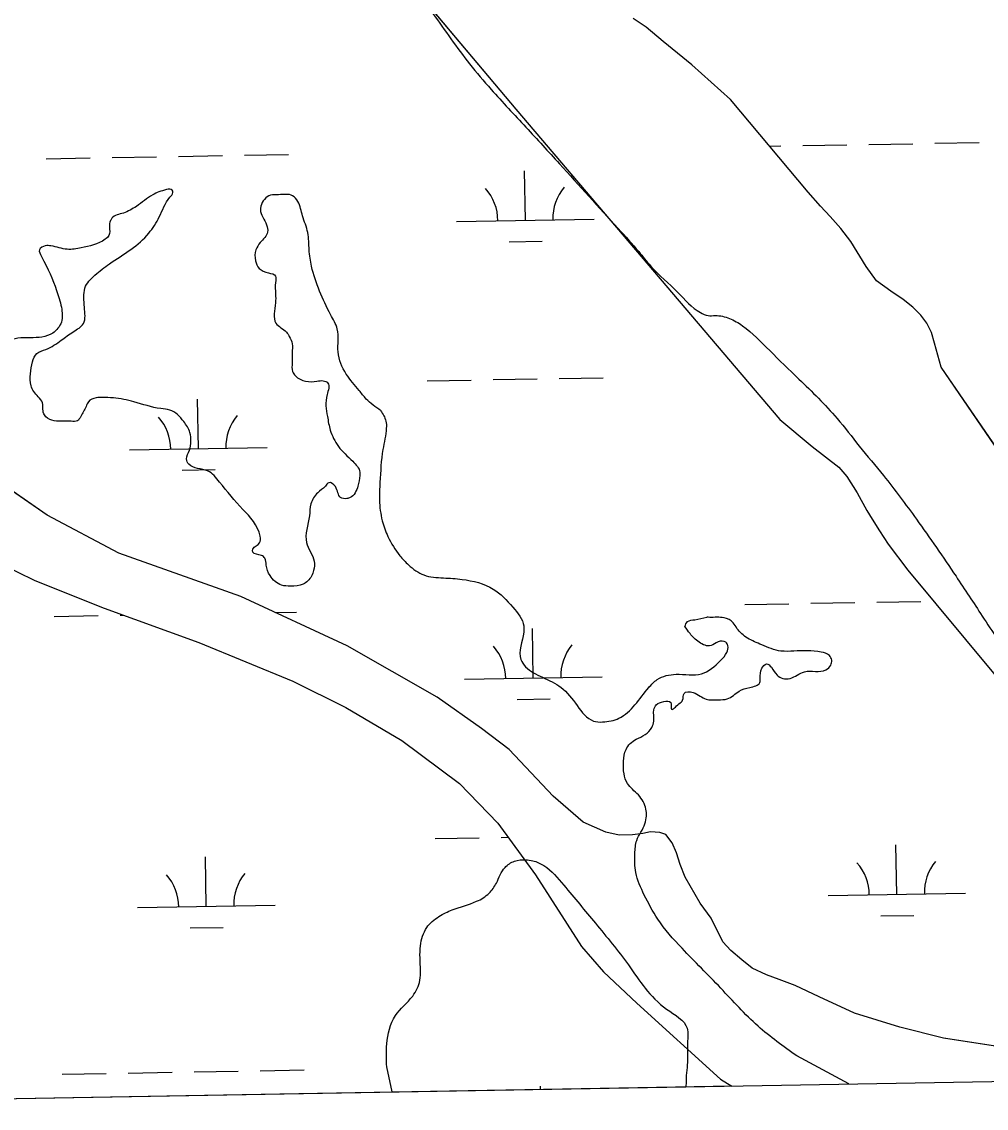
# Model space of a CAD drawing. Extents: x 3892998 to 3931244, y 278583 to 304547.
# Drawn here: x 3921542 to 3922243, y 284428 to 285218 of the extents above; entities that cross this region are included whole.
import ezdxf

# ---------------------------------------------------------------- set-up
doc = ezdxf.new("R2010")
doc.units = 0
for name, color, linetype in [('V-GRID-FRAM', 7, 'Continuous'), ('V-RIVR-EDGE', 7, 'Continuous'), ('V-TOPO-SHOR', 7, 'Continuous'), ('V-WETL-SWMP', 7, 'Continuous')]:
    doc.layers.add(name, color=color, linetype=linetype)

msp = doc.modelspace()

# ---------------------------------------------------------------- linework, layer by layer
at = {"layer": 'V-GRID-FRAM'}
msp.add_lwpolyline([(3896958.37, 302195.16), (3928823.64, 302746.74), (3929146.26, 284567.1), (3897265.12, 284015.24), (3896958.37, 302195.16)], dxfattribs=at)
at = {"layer": 'V-RIVR-EDGE'}
for p, q in [((3922142.93, 284446.19), (3922105.03, 284466.48)), ((3921811.13, 284440.46), (3921807.04, 284458.51))]:
    msp.add_line(p, q, dxfattribs=at)
for points in [[(3921802.65, 284935.43), (3921792.22, 284943.81), (3921787.02, 284950.08), (3921777.65, 284961.94), (3921771.77, 284977.97), (3921771.12, 284994.68), (3921766.27, 285005.14), (3921758.3, 285022.21), (3921752.43, 285040.33), (3921750.72, 285052.17), (3921749.71, 285064.7), (3921745.91, 285076.9), (3921742.45, 285087.35), (3921738.63, 285091.53), (3921728.54, 285092.25), (3921722.62, 285091.92), (3921715.64, 285083.93), (3921715.29, 285081.5), (3921719.78, 285070.35), (3921720.47, 285065.12), (3921715.23, 285057.48), (3921712.08, 285052.26), (3921711.71, 285044.26), (3921714.48, 285038.68), (3921721.09, 285035.53), (3921726.31, 285033.08), (3921726.29, 285028.56), (3921726.27, 285020.2), (3921726.26, 285013.59), (3921726.57, 284998.97), (3921734.21, 284992.34), (3921736.29, 284989.2), (3921738.37, 284983.97), (3921738.35, 284977.36), (3921738.33, 284970.05), (3921738.67, 284963.78), (3921740.75, 284960.64), (3921748.05, 284956.79), (3921756.4, 284956.77), (3921760.93, 284957.11), (3921764.4, 284955.36), (3921763.69, 284947.01), (3921764, 284931), (3921766.06, 284921.24), (3921771.95, 284909.39), (3921782.37, 284898.58), (3921787.57, 284890.56), (3921787.56, 284888.12), (3921786.15, 284880.47), (3921780.56, 284872.13), (3921778.12, 284871.44), (3921773.6, 284872.14), (3921769.79, 284880.16), (3921764.92, 284882.96), (3921762.48, 284880.52), (3921756.9, 284875.66), (3921752, 284867.67), (3921750.94, 284858.97), (3921748.8, 284839.48), (3921754.34, 284825.89), (3921753.97, 284819.28), (3921749.78, 284811.63), (3921746.29, 284809.2), (3921737.24, 284807.83), (3921730.62, 284808.55), (3921722.29, 284815.53), (3921719.52, 284823.19), (3921718.49, 284828.07), (3921716.06, 284830.16), (3921709.8, 284832.62), (3921709.8, 284834.71), (3921714.69, 284839.22), (3921715.05, 284844.09), (3921702.56, 284863.62), (3921685.56, 284883.5), (3921676.87, 284891.53), (3921663.31, 284896.43), (3921661.58, 284900.27), (3921663.68, 284906.53), (3921664.74, 284913.14), (3921664.06, 284919.41), (3921659.56, 284927.42), (3921649.48, 284935.8), (3921642.87, 284936.86), (3921623.39, 284941.79), (3921608.43, 284944.61), (3921600.42, 284944.98), (3921595.9, 284944.64), (3921590.32, 284941.87), (3921588.57, 284938.39), (3921584.72, 284931.09), (3921582.28, 284927.96), (3921577.75, 284927.63), (3921563.83, 284928.36), (3921558.27, 284932.2), (3921557.24, 284936.38), (3921556.9, 284940.91), (3921553.78, 284945.44), (3921548.58, 284953.46), (3921548.25, 284962.16), (3921549.66, 284970.86), (3921552.81, 284976.77), (3921559.43, 284979.89), (3921570.59, 284986.47), (3921579.31, 284992.72), (3921586.63, 284998.62), (3921587.36, 285010.45), (3921587.03, 285017.76), (3921587.74, 285024.37), (3921595.07, 285033.76), (3921605.54, 285042.08), (3921621.23, 285052.49), (3921634.14, 285064.29), (3921641.82, 285076.11), (3921649.52, 285090.36), (3921651.61, 285093.84), (3921651.27, 285095.58), (3921647.09, 285095.94), (3921636.99, 285092.13), (3921625.13, 285083.81), (3921615.72, 285078.96), (3921607.36, 285075.15), (3921606.31, 285073.41), (3921605.6, 285068.89), (3921605.24, 285062.62), (3921602.45, 285059.85), (3921585.03, 285053.62), (3921574.93, 285052.6), (3921563.1, 285055.07), (3921558.92, 285055.08), (3921554.74, 285052.3), (3921556.12, 285047.43), (3921567.2, 285022.69), (3921570.65, 285010.49), (3921570.62, 284999.7), (3921564.34, 284991.71), (3921547.97, 284988.27), (3921538.91, 284987.94), (3921531.25, 284986.57), (3921521.5, 284984.86), (3921513.49, 284981.05), (3921498.85, 284973.08), (3921489.79, 284970.31), (3921477.94, 284965.47), (3921468.55, 284966.54), (3921464.36, 284964.81), (3921462.94, 284952.97), (3921457.34, 284940.8), (3921449.33, 284936.65), (3921440.62, 284935.28), (3921432.62, 284936.69), (3921420.79, 284941.24), (3921402.72, 284951.38), (3921358.22, 284976.21), (3921272.73, 285032.46), (3921224.78, 285070.53), (3921186.59, 285108.56), (3921144.24, 285160.19), (3921105.75, 285217.02), (3921073.49, 285266.19), (3921043.31, 285306.64), (3920997.86, 285366.97), (3920946.17, 285440.2), (3920918.07, 285479.96), (3920883.04, 285531.91), (3920871.6, 285549), (3920860.49, 285563.3), (3920848.33, 285570.29), (3920836.87, 285581.46), (3920820.9, 285601.68), (3920798.34, 285628.2), (3920777.17, 285651.57), (3920756.66, 285664.85), (3920741.02, 285672.2), (3920722.94, 285684.43), (3920695.13, 285697.72), (3920677.75, 285706.47), (3920670.11, 285714.15), (3920662.82, 285722.52), (3920654.83, 285731.59)], [(3922355.19, 285179.11), (3922366.5, 285188.84), (3922379.77, 285204.47), (3922382.56, 285206.9), (3922388.48, 285207.59), (3922400.65, 285203.03), (3922408.3, 285198.14), (3922417.7, 285198.46), (3922427.1, 285201.57), (3922449.4, 285208.83), (3922474.14, 285217.47), (3922510.72, 285232), (3922534.42, 285242.73), (3922560.56, 285256.94), (3922573.82, 285266.65), (3922579.05, 285273.25), (3922581.85, 285277.77), (3922581.86, 285282.3), (3922577.69, 285285.79), (3922561.68, 285286.87), (3922558.21, 285289.32), (3922557.87, 285293.84), (3922561.72, 285300.8), (3922568.01, 285311.57), (3922569.08, 285321.66), (3922571.2, 285333.15), (3922576.79, 285341.84), (3922590.4, 285355.03), (3922598.78, 285365.1), (3922604.02, 285372.75), (3922612.06, 285389.44), (3922622.2, 285404.73), (3922630.25, 285423.51), (3922634.82, 285442.29), (3922634.83, 285447.17), (3922634.5, 285452.04), (3922637.31, 285464.57), (3922638.04, 285476.4), (3922638.75, 285482.66), (3922638.77, 285490.67), (3922636.35, 285499.38), (3922625.93, 285504.97), (3922614.44, 285505), (3922607.47, 285501.54), (3922601.52, 285490.07), (3922594.87, 285474.07), (3922592.08, 285473.73), (3922587.21, 285475.83), (3922584.44, 285481.06), (3922582.37, 285486.63), (3922574.73, 285493.96), (3922568.82, 285497.81), (3922559.78, 285504.09), (3922549.35, 285509.34), (3922545.53, 285513.53), (3922544.5, 285518.75), (3922544.52, 285523.97), (3922542.44, 285529.55), (3922536.54, 285536.18), (3922532.02, 285538.28), (3922525.75, 285538.29), (3922518.79, 285536.57), (3922516, 285533.44), (3922510.77, 285532.76), (3922503.81, 285533.12), (3922502.77, 285535.56), (3922501.41, 285548.45), (3922498.98, 285552.28), (3922494.12, 285554.38), (3922489.24, 285554.39), (3922479.84, 285552.68), (3922474.27, 285552.69), (3922468.71, 285554.79), (3922454.1, 285561.44), (3922440.2, 285569.48), (3922432.54, 285571.24), (3922420.71, 285571.27), (3922410.61, 285568.51), (3922399.78, 285556.01), (3922383.36, 285530.29), (3922377.07, 285522.3), (3922365.92, 285515.02), (3922356.52, 285514.34), (3922349.21, 285515.41), (3922338.78, 285522.04), (3922336.35, 285522.05), (3922331.82, 285521.71), (3922326.24, 285515.81), (3922321.35, 285511.3), (3922315.08, 285508.18), (3922294.88, 285506.84), (3922287.91, 285500.94), (3922284.43, 285501.29), (3922274.34, 285505.84), (3922271.91, 285508.63), (3922271.58, 285512.81), (3922277.18, 285527.42), (3922282.07, 285532.28), (3922289.74, 285537.83), (3922295.32, 285543.39), (3922297.43, 285549.3), (3922296.04, 285551.04), (3922291.51, 285551.4), (3922280.7, 285542.03), (3922273.04, 285541.35), (3922258.09, 285547.31), (3922252.18, 285551.85), (3922246.61, 285553.6), (3922240.7, 285553.27), (3922229.54, 285548.07), (3922226.41, 285547.04), (3922215.62, 285549.15), (3922211.44, 285548.82), (3922204.82, 285546.4), (3922192.63, 285540.86), (3922177.3, 285535.67), (3922166.15, 285533.26), (3922150.13, 285529.13), (3922135.51, 285528.81), (3922124.01, 285525.71), (3922115.3, 285519.81), (3922111.46, 285518.43), (3922105.19, 285517.4), (3922099.98, 285521.94), (3922090.58, 285519.18), (3922090.23, 285518.13), (3922094.03, 285506.99), (3922101.63, 285483.64), (3922103.67, 285463.1), (3922101.87, 285440.83), (3922098.35, 285425.52), (3922097.29, 285419.6), (3922097.63, 285414.73), (3922103.54, 285412.28), (3922100.39, 285404.98), (3922098.63, 285396.97), (3922097.21, 285384.79), (3922095.11, 285379.23), (3922090.93, 285377.85), (3922087.45, 285381.34), (3922081.19, 285380.66), (3922075.27, 285382.41), (3922071.8, 285386.25), (3922070.77, 285390.78), (3922081.25, 285405.37), (3922086.14, 285413.02), (3922088.95, 285423.11), (3922087.58, 285432.16), (3922079.93, 285438.1), (3922074.73, 285443.68), (3922074.39, 285447.51), (3922071.62, 285452.74), (3922070.93, 285457.96), (3922070.95, 285463.53), (3922072.7, 285470.49), (3922074.81, 285476.4), (3922071.69, 285481.28), (3922056.76, 285498.72), (3922051.2, 285501.52), (3922045.98, 285501.88), (3922028.57, 285500.19), (3922023, 285502.29), (3922019.18, 285505.78), (3922017.13, 285518.66), (3922017.83, 285519.71), (3922026.88, 285522.82), (3922030.03, 285528.73), (3922033.89, 285540.9), (3922032.53, 285554.13), (3922032.89, 285560.05), (3922034.3, 285564.57), (3922042.32, 285571.86), (3922048.25, 285577.42), (3922068.46, 285581.89), (3922082.74, 285585.34), (3922105.74, 285596.07), (3922153.13, 285618.58)], [(3921786.43, 285308.3), (3921789.96, 285296.09), (3921794.11, 285282.5), (3921806.6, 285266.11), (3921840.61, 285223.91), (3921867.32, 285187.29), (3921882.94, 285168.8), (3921908.28, 285141.24), (3921932.58, 285114.73), (3921975.28, 285067.63), (3921990.21, 285050.88), (3921998.89, 285040.42), (3922018.68, 285021.22), (3922035.01, 285006.56), (3922040.57, 285004.46), (3922045.79, 285004.44), (3922056.23, 285002.33), (3922065.62, 284997.09), (3922085.41, 284978.94), (3922106.6, 284958.34), (3922134.37, 284929.73), (3922150.34, 284909.5)], [(3921802.65, 284935.43), (3921806.46, 284927.76), (3921806.79, 284922.54), (3921804.32, 284907.23), (3921802.17, 284883.21), (3921801.79, 284870.33), (3921803.84, 284855.36), (3921807.99, 284843.86), (3921816.66, 284829.92), (3921822.91, 284823.29), (3921834.03, 284815.95), (3921848.3, 284813.82), (3921861.87, 284812.75), (3921884.48, 284805.73), (3921898.72, 284792.47), (3921906.69, 284778.87), (3921906.68, 284774.34), (3921904.54, 284754.51), (3921908.01, 284749.28), (3921920.17, 284741.59), (3921933.73, 284734.25), (3921945.53, 284720.99), (3921957.34, 284709.82), (3921963.95, 284709.11), (3921975.8, 284711.86), (3921997.43, 284734.09), (3922003.71, 284739.99), (3922017.3, 284743.79), (3922035.75, 284744.09), (3922049.7, 284753.8), (3922054.24, 284759.71), (3922054.95, 284764.58), (3922053.56, 284767.02), (3922047.99, 284767.38), (3922042.76, 284764.61), (3922034.07, 284767.07), (3922027.47, 284773.35), (3922023.65, 284778.58)], [(3922150.34, 284909.5), (3922168.04, 284888.22), (3922191.98, 284856.49), (3922220.77, 284814.99), (3922239.84, 284786.05), (3922262.39, 284752.58), (3922296.73, 284703.06), (3922321.69, 284661.93), (3922351.86, 284615.9), (3922386.55, 284569.87), (3922405.28, 284541.28), (3922417.07, 284522.8), (3922422.26, 284509.9), (3922424.32, 284496.67), (3922423.25, 284487.62), (3922421.14, 284479.27), (3922414.82, 284458.4), (3922410.16, 284450.8)], [(3922105.03, 284466.48), (3922076.89, 284488.13), (3922049.81, 284515.7), (3922021.68, 284544.66), (3922003.98, 284565.94), (3921994.28, 284583.37), (3921988.05, 284599.74), (3921987.39, 284613.67), (3921988.81, 284623.07), (3921994.75, 284635.23), (3921995.81, 284640.8), (3921995.48, 284645.68), (3921989.93, 284656.13), (3921981.95, 284664.51), (3921979.53, 284671.47), (3921979.2, 284680.53), (3921980.96, 284689.22), (3921988.29, 284696.52), (3921994.91, 284699.98), (3921999.8, 284705.19), (3922001.2, 284709.71), (3922001.22, 284718.07), (3922002.97, 284721.54), (3922008.55, 284723.97), (3922013.42, 284723.26), (3922014.1, 284718.38), (3922019.34, 284722.2), (3922022.13, 284724.98), (3922023.18, 284729.85), (3922029.8, 284730.53), (3922039.19, 284725.63), (3922047.89, 284725.26), (3922054.5, 284725.94), (3922063.22, 284731.49), (3922070.88, 284734.26), (3922078.2, 284737.72), (3922078.56, 284740.85), (3922079.62, 284748.16), (3922083.11, 284751.28), (3922086.59, 284748.84), (3922090.75, 284743.26), (3922094.92, 284740.81), (3922100.14, 284740.8), (3922110.6, 284745.64), (3922126.26, 284747), (3922129.75, 284750.47), (3922130.46, 284753.95), (3922128.73, 284757.44), (3922122.82, 284759.89), (3922102.98, 284760.63), (3922093.58, 284760.65), (3922079.66, 284765.21), (3922069.23, 284770.11), (3922061.59, 284777.09), (3922058.82, 284781.28), (3922052.21, 284784.78), (3922041.77, 284785.15), (3922039.68, 284785.24)], [(3922023.65, 284778.58), (3922025.75, 284782.06), (3922030.97, 284783.44), (3922039.68, 284785.24)], [(3921807.04, 284458.51), (3921807.08, 284475.22), (3921813.4, 284495.75), (3921825.96, 284509.99), (3921831.21, 284521.46), (3921831.58, 284528.77), (3921831.62, 284546.52), (3921836.18, 284559.74), (3921844.9, 284567.72), (3921854.66, 284572.57), (3921872.43, 284578.8), (3921881.49, 284584.69), (3921886.73, 284591.99), (3921893.03, 284603.46), (3921900, 284607.97), (3921908.01, 284608.99), (3921913.23, 284608.28), (3921921.23, 284604.78), (3921935.81, 284590.47), (3921958.72, 284562.92), (3921982.66, 284532.57), (3922010.43, 284500.48), (3922025.37, 284486.52), (3922025.69, 284476.07), (3922025.65, 284461.8), (3922024.94, 284454.15), (3922024.57, 284446.14), (3922024.54, 284444.14)]]:
    msp.add_spline(points, degree=3, dxfattribs=at)
at = {"layer": 'V-TOPO-SHOR'}
for points in [[(3921515.41, 285575.08), (3921664.14, 285439.97), (3921739.44, 285348.64), (3921751.84, 285334.06), (3921760.02, 285321.92), (3921900.8, 285154.46), (3922092.72, 284928.99), (3922116.16, 284909.36), (3922135.56, 284894.25), (3922141.48, 284887.47), (3922148.88, 284875.56), (3922156.04, 284862.87), (3922159.88, 284856.53), (3922165.09, 284847.92), (3922171.37, 284838.3), (3922185.72, 284819.39), (3922248.04, 284744.7), (3922362.2, 284606.85), (3922449.77, 284474.55), (3922461.44, 284451.38)], [(3922261.89, 284891.2), (3922210.06, 284967.01), (3922205.08, 284984.37), (3922203.02, 284992.03), (3922199.69, 284998.88), (3922195.1, 285004.65), (3922189.49, 285010.65), (3922182.34, 285016.07), (3922173.37, 285022.21), (3922163.06, 285029.59), (3922155.48, 285040.15), (3922144.29, 285058.33), (3922137.01, 285067.61), (3922129.24, 285076.37), (3922122.28, 285083.87), (3922113.42, 285094.13), (3922056.98, 285161.53), (3922028.8, 285186.6), (3922007.85, 285203.67), (3921995.63, 285214.08), (3921986.15, 285220.2)], [(3921973.71, 284627.47), (3921966.42, 284629.03), (3921949.87, 284636.23), (3921928.01, 284655.14), (3921896.06, 284689.22), (3921875.88, 284704.31), (3921843.79, 284727.27), (3921778.36, 284764.35), (3921701.08, 284800.24), (3921612.3, 284831.87), (3921560.39, 284859.32), (3921518, 284888.65)], [(3921525.43, 284824.46), (3921551.38, 284811.94), (3921601.81, 284791.76), (3921670.46, 284766.79), (3921738.96, 284738.73), (3921777.25, 284719.67), (3921818.03, 284695.55), (3921860.07, 284664.52), (3921887.87, 284635.57), (3921915.2, 284598.1), (3921948.69, 284545.89), (3921964.52, 284527.62), (3921988.76, 284504.73), (3922049.68, 284449.6), (3922057.87, 284444.4)], [(3922272.98, 284470.04), (3922211.61, 284479.32), (3922180.04, 284487.35), (3922147.09, 284497.6), (3922121.34, 284509.4), (3922103.98, 284517.6), (3922092.19, 284522.11), (3922083.02, 284525.41), (3922072.76, 284530.24), (3922065.06, 284536.18), (3922057.06, 284543.15), (3922051.41, 284549.42), (3922042.81, 284566.46), (3922034.92, 284577.57), (3922023.93, 284596.34), (3922020.25, 284605.53), (3922017.64, 284613.97), (3922014.54, 284621.37), (3922009.93, 284627.42), (3922005.48, 284628.82), (3921998.74, 284629.37), (3921993.09, 284628.14), (3921985.63, 284627.1), (3921976.32, 284626.79), (3921973.71, 284627.47)]]:
    msp.add_lwpolyline(points, dxfattribs=at)
at = {"layer": 'V-WETL-SWMP'}
for p, q in [((3921760.02, 285321.93), (3921900.8, 285154.46)), ((3921995.64, 285214.08), (3921986.15, 285220.2)), ((3922007.85, 285203.67), (3921995.64, 285214.08)), ((3922028.8, 285186.6), (3922007.85, 285203.67)), ((3922056.98, 285161.53), (3922028.8, 285186.6)), ((3922113.42, 285094.13), (3922056.98, 285161.53)), ((3921900.8, 285154.46), (3922092.72, 284928.99)), ((3922109.5, 285127.97), (3922141.5, 285128.52)), ((3922157.5, 285128.8), (3922189.49, 285129.35)), ((3922205.49, 285129.63), (3922237.48, 285130.19)), ((3921655.66, 285120.11), (3921687.66, 285120.67)), ((3921703.66, 285120.94), (3921735.65, 285121.5)), ((3922085.43, 285127.55), (3922093.51, 285127.69)), ((3921559.68, 285118.45), (3921591.67, 285119.01)), ((3921607.67, 285119.28), (3921639.67, 285119.84)), ((3921907.82, 285073.73), (3921907.2, 285109.72)), ((3922122.28, 285083.87), (3922113.42, 285094.13)), ((3922129.24, 285076.37), (3922122.28, 285083.87)), ((3921857.83, 285072.86), (3921957.81, 285074.59)), ((3922137.01, 285067.62), (3922129.24, 285076.37)), ((3922144.29, 285058.33), (3922137.01, 285067.62)), ((3921896.09, 285058.09), (3921920.08, 285058.51)), ((3922155.48, 285040.15), (3922144.29, 285058.33)), ((3922163.06, 285029.59), (3922155.48, 285040.15)), ((3922173.37, 285022.21), (3922163.06, 285029.59)), ((3922182.34, 285016.07), (3922173.37, 285022.21)), ((3922189.49, 285010.65), (3922182.34, 285016.07)), ((3922195.11, 285004.65), (3922189.49, 285010.65)), ((3922199.69, 284998.88), (3922195.11, 285004.65)), ((3922203.01, 284992.03), (3922199.69, 284998.88)), ((3922205.08, 284984.37), (3922203.01, 284992.03)), ((3922210.06, 284967.01), (3922205.08, 284984.37)), ((3922261.89, 284891.21), (3922210.06, 284967.01)), ((3921836.42, 284957.04), (3921868.42, 284957.6)), ((3921884.41, 284957.88), (3921916.41, 284958.43)), ((3921932.41, 284958.71), (3921964.4, 284959.26)), ((3921670.18, 284907.73), (3921669.56, 284943.72)), ((3922092.72, 284928.99), (3922116.16, 284909.36)), ((3921620.19, 284906.86), (3921720.18, 284908.6)), ((3922116.16, 284909.36), (3922135.56, 284894.25)), ((3921658.45, 284892.09), (3921682.45, 284892.51)), ((3922135.56, 284894.25), (3922141.48, 284887.46)), ((3921560.39, 284859.32), (3921518, 284888.65)), ((3922141.48, 284887.46), (3922148.88, 284875.56)), ((3922148.88, 284875.56), (3922156.04, 284862.87)), ((3922156.04, 284862.87), (3922159.88, 284856.53)), ((3921612.29, 284831.87), (3921560.39, 284859.32)), ((3922159.88, 284856.53), (3922165.08, 284847.92)), ((3922165.08, 284847.92), (3922171.37, 284838.3)), ((3922171.37, 284838.3), (3922185.72, 284819.39)), ((3921701.08, 284800.24), (3921612.29, 284831.87)), ((3921525.43, 284824.46), (3921551.38, 284811.94)), ((3922185.72, 284819.39), (3922248.04, 284744.7)), ((3921551.38, 284811.94), (3921601.82, 284791.76)), ((3921778.36, 284764.35), (3921701.08, 284800.24)), ((3921601.82, 284791.76), (3921670.46, 284766.79)), ((3922067.27, 284794.51), (3922099.26, 284795.07)), ((3922115.26, 284795.35), (3922147.26, 284795.9)), ((3922163.25, 284796.18), (3922195.25, 284796.73)), ((3921565.43, 284785.83), (3921597.43, 284786.38)), ((3921613.43, 284786.66), (3921615.73, 284786.7)), ((3921726.13, 284788.61), (3921741.41, 284788.87)), ((3921913.58, 284741.1), (3921912.95, 284777.1)), ((3921670.46, 284766.79), (3921738.96, 284738.72)), ((3921843.79, 284727.27), (3921778.36, 284764.35)), ((3921863.58, 284740.24), (3921963.57, 284741.97)), ((3921738.96, 284738.72), (3921777.25, 284719.67)), ((3921875.88, 284704.31), (3921843.79, 284727.27)), ((3921901.85, 284725.47), (3921925.84, 284725.88)), ((3921777.25, 284719.67), (3921818.03, 284695.55)), ((3921896.06, 284689.22), (3921875.88, 284704.31)), ((3921818.03, 284695.55), (3921860.07, 284664.52)), ((3921928.01, 284655.14), (3921896.06, 284689.22)), ((3921860.07, 284664.52), (3921887.87, 284635.57)), ((3921949.87, 284636.23), (3921928.01, 284655.14)), ((3921887.87, 284635.57), (3921915.19, 284598.1)), ((3921966.42, 284629.03), (3921949.87, 284636.23)), ((3921842.18, 284624.42), (3921874.17, 284624.97)), ((3921890.17, 284625.25), (3921895.33, 284625.34)), ((3921973.71, 284627.47), (3921966.42, 284629.03)), ((3921976.32, 284626.79), (3921973.71, 284627.47)), ((3921985.62, 284627.1), (3921976.32, 284626.79)), ((3921993.09, 284628.14), (3921985.62, 284627.1)), ((3921998.74, 284629.36), (3921993.09, 284628.14)), ((3922005.49, 284628.82), (3921998.74, 284629.36)), ((3922009.93, 284627.42), (3922005.49, 284628.82)), ((3922014.54, 284621.37), (3922009.93, 284627.42)), ((3922017.64, 284613.97), (3922014.54, 284621.37)), ((3922177.78, 284583.79), (3922177.15, 284619.79)), ((3921675.94, 284575.1), (3921675.32, 284611.1)), ((3922020.25, 284605.53), (3922017.64, 284613.97)), ((3922023.93, 284596.34), (3922020.25, 284605.53)), ((3921915.19, 284598.1), (3921948.69, 284545.89)), ((3922034.92, 284577.57), (3922023.93, 284596.34)), ((3922127.78, 284582.93), (3922227.77, 284584.66)), ((3921625.95, 284574.24), (3921725.94, 284575.97)), ((3922042.81, 284566.46), (3922034.92, 284577.57)), ((3922166.04, 284568.15), (3922190.04, 284568.57)), ((3922051.41, 284549.42), (3922042.81, 284566.46)), ((3921664.21, 284559.47), (3921688.21, 284559.88)), ((3921948.69, 284545.89), (3921964.52, 284527.62)), ((3922057.06, 284543.15), (3922051.41, 284549.42)), ((3922065.06, 284536.18), (3922057.06, 284543.15)), ((3922072.76, 284530.24), (3922065.06, 284536.18)), ((3922083.02, 284525.41), (3922072.76, 284530.24)), ((3921964.52, 284527.62), (3921988.76, 284504.73)), ((3922092.19, 284522.11), (3922083.02, 284525.41)), ((3922103.98, 284517.6), (3922092.19, 284522.11)), ((3922121.34, 284509.4), (3922103.98, 284517.6)), ((3922147.09, 284497.6), (3922121.34, 284509.4)), ((3921988.76, 284504.73), (3922049.68, 284449.6)), ((3922180.04, 284487.35), (3922147.09, 284497.6)), ((3922211.61, 284479.32), (3922180.04, 284487.35)), ((3922272.98, 284470.04), (3922211.61, 284479.32)), ((3921571.19, 284453.2), (3921603.19, 284453.76)), ((3921619.19, 284454.03), (3921651.18, 284454.59)), ((3921667.18, 284454.86), (3921699.17, 284455.42)), ((3921715.17, 284455.69), (3921747.17, 284456.25)), ((3922049.68, 284449.6), (3922057.87, 284444.4)), ((3922057.87, 284444.4), (3919709.78, 284403.75)), ((3921918.75, 284441.99), (3921918.71, 284444.47))]:
    msp.add_line(p, q, dxfattribs=at)
for centre, start, end in [((3921963.05, 285075.16), 140.21988, 181.76354), ((3921852.58, 285073.25), 0.21988, 41.76354), ((3921725.41, 284909.16), 140.21988, 181.76354), ((3921614.94, 284907.25), 0.21988, 41.76354), ((3921858.33, 284740.62), 0.21988, 41.76354), ((3921968.8, 284742.54), 140.21988, 181.76354), ((3922233, 284585.22), 140.21988, 181.76354), ((3922122.53, 284583.31), 0.21988, 41.76354), ((3921620.7, 284574.62), 0.21988, 41.76354), ((3921731.17, 284576.54), 140.21988, 181.76354)]:
    msp.add_arc(centre, 35.25, start, end, dxfattribs=at)

doc.saveas('drawing.dxf')
